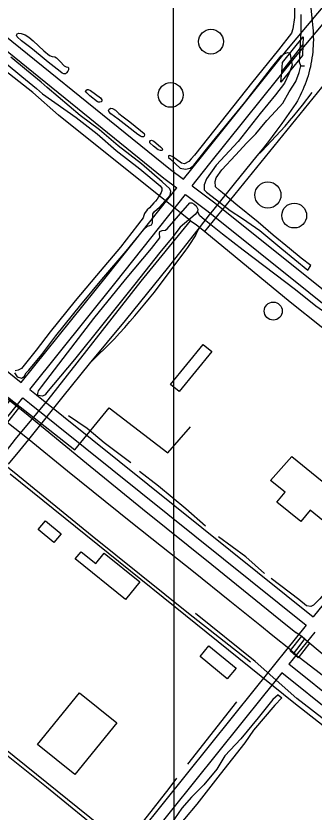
# Model space of a CAD drawing. Extents: x 3297753 to 3335611, y 652252 to 677623.
# Drawn here: x 3311953 to 3312768, y 660854 to 663031 of the extents above; entities that cross this region are included whole.
import ezdxf

# ---------------------------------------------------------------- set-up
doc = ezdxf.new("R2010")
doc.units = 0
for name, color, linetype in [('V-BLDG-OTLN', 7, 'Continuous'), ('V-BRDG-OTLN', 7, 'Continuous'), ('V-DOMW-TANK', 7, 'Continuous'), ('V-GRID-MAJR', 7, 'Continuous'), ('V-RAIL-TRAK', 7, 'Continuous'), ('V-ROAD-CNTR', 7, 'Continuous'), ('V-TOPO-SHOR', 7, 'Continuous'), ('V-UTIL-LINE', 7, 'Continuous')]:
    doc.layers.add(name, color=color, linetype=linetype)

msp = doc.modelspace()

# ---------------------------------------------------------------- linework, layer by layer
at = {"layer": 'V-BLDG-OTLN'}
for points in [[(3312375.9, 662023.7), (3312464.8, 662133), (3312488.4, 662113.8), (3312399.5, 662004.5)], [(3312707.5, 661826.2), (3312843.4, 661715.6), (3312791.4, 661651.7), (3312757.1, 661679.7), (3312731.6, 661648.5), (3312666.5, 661701.5), (3312689, 661729.1), (3312648.4, 661760.8)], [(3312034.1, 661650.8), (3312077, 661615.3), (3312056.9, 661591), (3312014, 661626.4)], [(3312194, 661562.3), (3312291.8, 661483.5), (3312253.1, 661435.6), (3312115.5, 661546.5), (3312131.3, 661566.1), (3312171.2, 661534)], [(3312480.8, 661308.2), (3312554.6, 661247.4), (3312530.7, 661218.3), (3312456.9, 661279.2)], [(3312228.6, 661097.8), (3312113.8, 660956.6), (3312012.5, 661038.9), (3312127.4, 661180.2)]]:
    msp.add_lwpolyline(points, close=True, dxfattribs=at)
at = {"layer": 'V-BRDG-OTLN'}
msp.add_line((3312679.4, 662878.5), (3312737.1, 662952.6), dxfattribs=at)
for points in [[(3312681.6, 662904), (3312737.9, 662974.5), (3312737.1, 662952.6), (3312736.1, 662923.4), (3312676.9, 662849.9), (3312679.4, 662878.5)], [(3311903.2, 661936.7), (3311938.5, 661981.8), (3311951.4, 661971.7), (3311963, 661962.6), (3311927.7, 661917), (3311914.4, 661927.7)], [(3312755.6, 661316.1), (3312724.8, 661275.6), (3312712.1, 661286.9), (3312702.6, 661295.3), (3312734.1, 661335.2), (3312742.9, 661327.4)]]:
    msp.add_lwpolyline(points, close=True, dxfattribs=at)
msp.add_lwpolyline([(3312712.1, 661286.9), (3312720.8, 661298.6), (3312738.5, 661321.4), (3312742.9, 661327.4)], dxfattribs=at)
at = {"layer": 'V-DOMW-TANK'}
for centre, radius in [((3312486.2, 662961.1), 33.8), ((3312376, 662815.3), 33.8), ((3312641.8, 662541.7), 35.7), ((3312713.6, 662485.4), 34), ((3312656.4, 662224.1), 24.7)]:
    msp.add_circle(centre, radius, dxfattribs=at)
at = {"layer": 'V-GRID-MAJR'}
msp.add_spline([(3312388.7, 657641.3), (3312386, 660669), (3312380.7, 666730.4), (3312375.4, 672791.8), (3312372.8, 675825.6)], degree=3, dxfattribs=at)
at = {"layer": 'V-RAIL-TRAK'}
for points in [[(3312753.4, 663110.3), (3312763.5, 663007.3), (3312764.4, 662999.1), (3312765, 662990.8), (3312765.2, 662988.7), (3312765.5, 662982.5), (3312765.8, 662974.3), (3312765.9, 662966), (3312765.8, 662957.7), (3312765.5, 662949.4), (3312764.9, 662941.2), (3312764.2, 662932.9), (3312763.3, 662924.7), (3312762.2, 662916.5), (3312760.9, 662908.3), (3312759.4, 662900.1), (3312757.7, 662892), (3312755.8, 662884), (3312753.7, 662876), (3312751.4, 662868), (3312748.9, 662860.1), (3312746.2, 662852.3), (3312743.4, 662844.5), (3312740.3, 662836.8), (3312737.1, 662829.1), (3312733.7, 662821.6), (3312730.1, 662814.1), (3312726.3, 662806.8), (3312722.3, 662799.5), (3312718.2, 662792.3), (3312705.6, 662773.8), (3312692.7, 662755.5), (3312679.7, 662737.3), (3312666.5, 662719.2), (3312653.1, 662701.3), (3312639.5, 662683.5), (3312625.7, 662665.9), (3312611.8, 662648.4), (3312549.9, 662572), (3312493.7, 662502.8), (3312480.9, 662487), (3312456.5, 662455.8), (3312370.2, 662345.5), (3312251.4, 662198.8), (3312153.6, 662079.7), (3312081.2, 661990.9), (3311987.6, 661872.7), (3311963.3, 661843), (3311932.3, 661805.1)], [(3312611.8, 662648.4), (3312625, 662661.6), (3312638, 662675), (3312650.9, 662688.6), (3312663.6, 662702.3), (3312676.1, 662716.2), (3312688.6, 662730.1), (3312700.8, 662744.3), (3312712.9, 662758.5), (3312724.8, 662772.9), (3312736.6, 662787.5), (3312762.9, 662822)], [(3312153.6, 662079.7), (3312222.4, 662148.5), (3312236.6, 662164), (3312250.6, 662179.7), (3312264.5, 662195.4), (3312278.3, 662211.3), (3312291.9, 662227.4), (3312305.3, 662243.6), (3312318.5, 662259.9), (3312331.6, 662276.3), (3312417.6, 662390.6), (3312423.2, 662398.3), (3312428.6, 662406.1), (3312433.7, 662414.1), (3312438.7, 662422.2), (3312443.5, 662430.4), (3312448, 662438.7), (3312452.3, 662447.2), (3312456.5, 662455.8)]]:
    msp.add_lwpolyline(points, dxfattribs=at)
at = {"layer": 'V-ROAD-CNTR'}
for points in [[(3311797.9, 663079.4), (3312375.8, 662611.5), (3312411.1, 662584.9)], [(3311778.9, 663056.1), (3312357.4, 662587.9), (3312392.5, 662561.3)], [(3312411.1, 662584.9), (3312459.9, 662646.5), (3312693.6, 662938.2), (3312806.3, 663072.5)], [(3312435.1, 662566.8), (3312483.4, 662627.8), (3312716.8, 662919.2), (3312830.5, 663054.6)], [(3312203.5, 662322.7), (3312392.5, 662561.3)], [(3312435.1, 662566.8), (3312497.1, 662519.9), (3313180.6, 661972.2), (3313213.8, 661944.4)], [(3312227, 662304), (3312416.4, 662543.2)], [(3312416.4, 662543.2), (3312478.7, 662496.3), (3313161.5, 661949), (3313195, 661921)], [(3311350.5, 662528), (3311967.7, 662028.9)], [(3311967.7, 662028.9), (3312203.5, 662322.7)], [(3311991, 662010.1), (3312226.9, 662304)], [(3311991, 662010.1), (3312009.3, 661995.3), (3312765.3, 661388.2)], [(3311126.1, 660933.8), (3311844.6, 661827.8), (3311972.2, 661986.7)], [(3311972.2, 661986.7), (3311990.5, 661971.9), (3312746.5, 661364.8)], [(3313195, 661921), (3312792.4, 661421.7), (3312765.3, 661388.2)], [(3312746.5, 661364.8), (3312607, 661192)], [(3312769.9, 661346), (3312698.9, 661258.2)], [(3313242.9, 660813.2), (3313221.5, 660833.7), (3313182.5, 660869.1), (3313128, 660913.7), (3312698.9, 661258.2)], [(3312699.2, 661258), (3312699, 661258.1)], [(3312680.1, 661234.8), (3312629.9, 661172.7)], [(3313187.1, 660824.4), (3313162.9, 660846.4), (3313109.1, 660890.4), (3312680.1, 661234.8)], [(3312606.7, 661191.7), (3312229.5, 660721.3), (3311899.7, 660310.2)], [(3312630.1, 661173), (3312252.9, 660702.5), (3311923.1, 660291.4)]]:
    msp.add_lwpolyline(points, dxfattribs=at)
at = {"layer": 'V-TOPO-SHOR'}
for p, q in [((3312731.3, 662894.5), (3312741.4, 662894.6)), ((3312733, 661334.6), (3312718.2, 661344.9)), ((3312423, 660985), (3312556.6, 661155.2))]:
    msp.add_line(p, q, dxfattribs=at)
for points in [[(3312714.6, 663101.9), (3312714.1, 663026.7), (3312710.2, 662996.1), (3312706.6, 662984.6), (3312670.8, 662938.9), (3312597.1, 662847.9), (3312514.3, 662742.6), (3312441, 662650.5), (3312432.5, 662640.5), (3312426.1, 662633.3), (3312414.2, 662626.6), (3312406, 662628.7), (3312381.7, 662646.3), (3312374.1, 662650), (3312370.4, 662648.7), (3312370.3, 662643.9), (3312375.9, 662639.7), (3312401.8, 662615.5), (3312416.6, 662612.5), (3312429.1, 662615.4), (3312439.3, 662623.2), (3312477.8, 662671.7), (3312578.3, 662794.7), (3312652, 662889.6), (3312677.6, 662922.1), (3312686.2, 662927.7), (3312695.5, 662931.1), (3312701.5, 662930.6), (3312707.6, 662897.1), (3312699.1, 662872.9), (3312687.3, 662847.4), (3312662.9, 662815.3), (3312621, 662764.5), (3312560.6, 662687.6), (3312500.4, 662622.9), (3312474, 662586.2), (3312467.9, 662569.3), (3312467.7, 662556.2), (3312474.1, 662549.5), (3312501.4, 662528.4), (3312538.2, 662499), (3312571.9, 662477.6), (3312620.1, 662444.6), (3312679.9, 662394.8), (3312750.9, 662336), (3312759.1, 662348.8), (3312732.6, 662368.6), (3312700.6, 662395.6), (3312655.7, 662432), (3312615.1, 662466.9), (3312554, 662517), (3312517.6, 662547.7), (3312508.2, 662554.7), (3312498.4, 662564.2), (3312497.3, 662578.2), (3312500.5, 662588.3), (3312515.8, 662610.1), (3312553.6, 662650.3), (3312584.3, 662684.6), (3312608.8, 662709.4), (3312621.2, 662724.4), (3312639.1, 662745.3), (3312663.6, 662771.9), (3312682.2, 662792.4), (3312700.3, 662823.9), (3312718, 662852.1), (3312727.4, 662876.7), (3312731.3, 662894.5), (3312727.8, 662905.4), (3312732.8, 662988.6), (3312732.5, 663035.5)], [(3312074.1, 662879), (3312041.1, 662904.8), (3312019.4, 662923.4), (3311993.8, 662944.2), (3311968.9, 662963), (3311956.5, 662974.6), (3311955.2, 662978.5), (3311957, 662982.8), (3311960.9, 662984.3), (3311967.9, 662983.8), (3311978.6, 662979.3), (3311988.6, 662973.3), (3312000.7, 662963), (3312029.8, 662935.6), (3312045.1, 662923.4), (3312052.7, 662920.7), (3312059.1, 662920), (3312064, 662916.7), (3312074.2, 662907.1), (3312084.9, 662895.2), (3312090.5, 662892.6), (3312095.2, 662891.2), (3312097.3, 662889.5), (3312097.1, 662884.2), (3312095, 662880.7), (3312091.3, 662875.6), (3312088.3, 662872.8), (3312083.9, 662872.7), (3312079.6, 662874.7), (3312074.1, 662879)], [(3311949.2, 662055.4), (3311956.7, 662044.5), (3311968.9, 662041.1), (3311975.5, 662044.8), (3311981.4, 662055.3), (3311988.6, 662062.1), (3312024.1, 662105.8), (3312062.5, 662156.5), (3312130.7, 662241.1), (3312188.4, 662310.1), (3312254.8, 662388.2), (3312302.6, 662446.9), (3312312.5, 662456.4), (3312312.7, 662456.5), (3312319.3, 662458.3), (3312323.4, 662460.3), (3312326.2, 662465.1), (3312326.8, 662469.9), (3312327, 662490.1), (3312332.1, 662496.7), (3312345.5, 662508.6), (3312360.2, 662524.4), (3312374.7, 662541.2), (3312376.7, 662551), (3312373.9, 662558.6), (3312352.9, 662577.6), (3312296.3, 662626.9), (3312232.9, 662676), (3312181.3, 662719.9), (3312129.2, 662758.8), (3312038.7, 662835.9), (3312022.4, 662850.3), (3311982.2, 662882.7), (3311939.1, 662918.2)], [(3311926.3, 662901.1), (3311969.4, 662865.6), (3312009.6, 662833.2), (3312025.9, 662818.8), (3312117.6, 662753.2), (3312174.9, 662709.2), (3312226.8, 662663.7), (3312291.6, 662613.4), (3312347.3, 662566.9), (3312351.5, 662560.4), (3312351.9, 662553.6), (3312350.3, 662548.7), (3312342.9, 662536.3), (3312339.4, 662530.6), (3312334.8, 662524.9)], [(3312175.9, 662796.9), (3312155.2, 662812.8), (3312146.6, 662820.7), (3312143.6, 662825.5), (3312144.4, 662827.9), (3312148.1, 662830.3), (3312150.7, 662830.5), (3312156.6, 662827.8), (3312170.5, 662817.5), (3312184.3, 662807.4), (3312187.7, 662801.5), (3312187.6, 662798.1), (3312186, 662796.2), (3312182.7, 662795.2), (3312179.2, 662795.4), (3312175.9, 662796.9)], [(3312246, 662755.7), (3312264.9, 662742.2), (3312279.4, 662729.8), (3312293.7, 662717.7), (3312303.4, 662709.7), (3312304.6, 662706.2), (3312303.2, 662702.9), (3312301.4, 662701.2), (3312297.6, 662700.8), (3312294, 662702.2), (3312286.2, 662707.5), (3312257.4, 662729.6), (3312232.6, 662748.9), (3312212.8, 662764), (3312206.8, 662770), (3312206.5, 662773.1), (3312208.4, 662776.3), (3312212.9, 662779.1), (3312217.3, 662778.1), (3312225.2, 662773.4), (3312234.5, 662764.6), (3312246, 662755.7)], [(3312329.8, 662689), (3312348.7, 662673.4), (3312352.4, 662669.2), (3312353.3, 662665.6), (3312352.2, 662663.6), (3312348.1, 662663.4), (3312341.9, 662665.2), (3312329.1, 662675.2), (3312319.4, 662684.1), (3312318.9, 662688), (3312321.3, 662691.1), (3312323.9, 662691.8), (3312329.8, 662689)], [(3312334.8, 662524.9), (3312330.1, 662519.8), (3312318.6, 662506.8), (3312311.6, 662501.3), (3312304.9, 662491.4), (3312303.1, 662485.6), (3312300.5, 662479.1), (3312294.3, 662470.8), (3312285.8, 662459.5), (3312239.3, 662399.4), (3312173, 662321.3), (3312115.2, 662252.3), (3312047.1, 662167.7), (3312008.7, 662117), (3311968.3, 662067.2), (3311959.4, 662062.2), (3311950.9, 662060.3)], [(3312450, 662502.9), (3312449.4, 662496.6), (3312443.2, 662488.7), (3312401.6, 662453.8), (3312382.2, 662427.3), (3312346.5, 662384.1), (3312277.8, 662297.8), (3312190.5, 662188.4), (3312113.5, 662091.5), (3312037.2, 662000.4), (3312033.4, 661995.3), (3312025.9, 661991), (3312013.1, 661993.4), (3312013.1, 661998.4), (3312014.5, 662006.1), (3312023.5, 662016.6), (3312094.6, 662109.7), (3312166.2, 662203.7), (3312253.1, 662310.5), (3312324, 662395.6), (3312346.6, 662424.9), (3312345.6, 662437.4), (3312346.3, 662441.6), (3312352.8, 662444.3), (3312362.6, 662445.6), (3312362.9, 662446), (3312366.2, 662449.4), (3312428.2, 662519.9), (3312433.6, 662520.2), (3312440, 662517), (3312445.7, 662511.6), (3312450, 662502.9)], [(3313182.7, 661900.6), (3313162.6, 661912.6), (3313116.1, 661955.3), (3313095.4, 661975.5), (3313080.7, 661990.9), (3313067.2, 662002.5), (3313041.5, 662022.3), (3312989.2, 662064.8), (3312930.9, 662106), (3312892.3, 662135), (3312875.8, 662151.7), (3312859.8, 662170.7), (3312850.2, 662180.7), (3312830, 662197.4), (3312772.9, 662237.7), (3312717.1, 662282.4), (3312574.1, 662391), (3312517.6, 662434.5), (3312467.7, 662474.5), (3312456.2, 662485.1), (3312449.4, 662496.6)], [(3311786.4, 662096.9), (3311977, 661947.8), (3312145.8, 661808.2), (3312299.5, 661683.3), (3312488.4, 661530.8), (3312676.5, 661378.7), (3312718.2, 661344.9)], [(3312267.4, 661808.9), (3312194.8, 661863.8), (3312148, 661903.2), (3312097, 661937.7)], [(3312655.2, 661335.9), (3312619.6, 661364.8), (3312538.1, 661430.6), (3312438.2, 661510.8), (3312351, 661580.5), (3312267, 661646.5), (3312094, 661786.5), (3311989.8, 661871.6), (3311928.2, 661920.1)], [(3312471.4, 661635.7), (3312417.2, 661683.5), (3312342.6, 661745), (3312290.9, 661785)], [(3312632.2, 661506.2), (3312581, 661552.2), (3312507.2, 661606.4)], [(3312927.3, 661617.1), (3312840.8, 661505.7), (3312784.1, 661437.3), (3312766.7, 661419.4), (3312758.9, 661415.7), (3312747.3, 661417.9), (3312726.3, 661435.2), (3312650.6, 661492.5)], [(3312726.8, 661276.7), (3312703.9, 661297.9), (3312655.2, 661335.9)], [(3313953.2, 660048.6), (3313942.5, 660067.5), (3313929.5, 660072.4), (3313902.9, 660105.2), (3313862.5, 660140.9), (3313854.4, 660146.7), (3313831.8, 660184.9), (3313761.5, 660274.9), (3313666.9, 660396.6), (3313561, 660531.2), (3313520.2, 660583.1), (3313454.7, 660664.9), (3313367.1, 660777.4), (3313304.3, 660859.3), (3313262.2, 660903.3), (3313201.8, 660953.2), (3313145.7, 660999.1), (3313032.4, 661091.1), (3312902.8, 661196.3), (3312807.7, 661271.9), (3312756.2, 661314.6), (3312733, 661334.6)], [(3313896.9, 660003.1), (3313882, 660022.3), (3313880.7, 660038.1), (3313855.9, 660072.1), (3313833.6, 660112.2), (3313825.6, 660125.9), (3313791.2, 660165.2), (3313723, 660251.9), (3313628.3, 660376.2), (3313571, 660448.4), (3313492.5, 660549.5), (3313400.7, 660666.7), (3313319.5, 660769.6), (3313271.1, 660832.6), (3313244.6, 660863.2), (3313217.8, 660887.3), (3313145.6, 660942.8), (3313036.5, 661031.3), (3312906.2, 661134.1), (3312785.5, 661231.7), (3312726.8, 661276.7)], [(3312669.5, 661174.9), (3312654.8, 661162), (3312615.6, 661111.4), (3312567.5, 661054.1), (3312524.4, 661007.5), (3312502.1, 660971.4), (3312466.8, 660928.4), (3312433.4, 660894.2), (3312406.8, 660864.4), (3312376.4, 660820.4), (3312334.3, 660766.5)], [(3312669.5, 661174.9), (3312679.6, 661166.1), (3312660.6, 661146.7), (3312602.6, 661078.2), (3312578.8, 661043.5), (3312511.2, 660957.3), (3312447.6, 660875.4), (3312346.3, 660755.4)], [(3312392.2, 660946.4), (3312370.6, 660918.3), (3312301.9, 660830.1)]]:
    msp.add_lwpolyline(points, dxfattribs=at)
at = {"layer": 'V-UTIL-LINE'}
for points in [[(3312430.1, 662471.4), (3312070, 662760), (3311999.4, 662821.6), (3311870.9, 662922.5), (3311763.4, 663006.4), (3311717.6, 663044.9)], [(3312469.2, 662442.2), (3312812.5, 662864.6), (3313023.8, 662688.6), (3313073.9, 662752.4)], [(3311518.6, 661344.9), (3311760.9, 661624), (3311895.7, 661793.4), (3311912.1, 661821.9), (3311952.1, 661874.1), (3311952.1, 661874.1), (3312010.2, 661944), (3312010.2, 661944), (3312041.7, 661981.4), (3312041.1, 661981.4), (3312295.8, 662306.4), (3312430.1, 662471.4), (3312430.1, 662471.4), (3312445.5, 662461.4), (3312445.5, 662461.4), (3312469.2, 662442.2), (3312469.2, 662442.2), (3312703, 662249.1), (3312957.1, 662047.1), (3313162.8, 661884.1), (3313162.8, 661884.1), (3313202.3, 661853.2), (3313202.3, 661853.2), (3313622.6, 661513.6)], [(3310243.8, 661296.7), (3310387.7, 661474.9), (3310387.7, 661474.9), (3310418.6, 661516.7), (3310418.6, 661516.7), (3310660.6, 661816.5), (3310862.1, 662065.7), (3311091.8, 662349), (3311148.8, 662423.7), (3311390.7, 662238.4), (3311555.8, 662100.8), (3311764.8, 661930.2), (3311842.4, 661866.7), (3311842.4, 661866.7), (3311948, 661783.6), (3311948, 661783.6), (3312162, 661609.8), (3312424.4, 661397.6), (3312594.3, 661265)], [(3311116.5, 661666), (3311205.4, 661780.3), (3311310, 661907.4), (3311457.6, 662092.2), (3311545.5, 662206.5), (3311590.2, 662263.2), (3311728.2, 662154), (3311686.8, 662094.6), (3311704.4, 662077.5), (3311749.8, 662133.1), (3311922.4, 661995.6), (3312114.4, 661844.3), (3312208.2, 661959.3), (3312368.7, 661836.8), (3312430.1, 661907.3)], [(3313154, 660803.4), (3312928, 660984), (3312712.2, 661153.1), (3311937.8, 661778.5)], [(3312201.5, 660787.2), (3312037.2, 660921.9), (3311749.2, 661151.6), (3311610.3, 661262.5), (3311433.9, 661412.7), (3311447.9, 661429.6), (3311602.3, 661293.9), (3311651.3, 661252.2), (3311756.2, 661166.2), (3311891.5, 661052.3)], [(3313168, 660810.9), (3313048, 660906.7), (3312877.9, 661043), (3312720.6, 661164.4), (3312607.4, 661265.3), (3312443.6, 661396.8)], [(3311891.5, 661052.3), (3312211.5, 660794.6)]]:
    msp.add_lwpolyline(points, dxfattribs=at)

doc.saveas('drawing.dxf')
